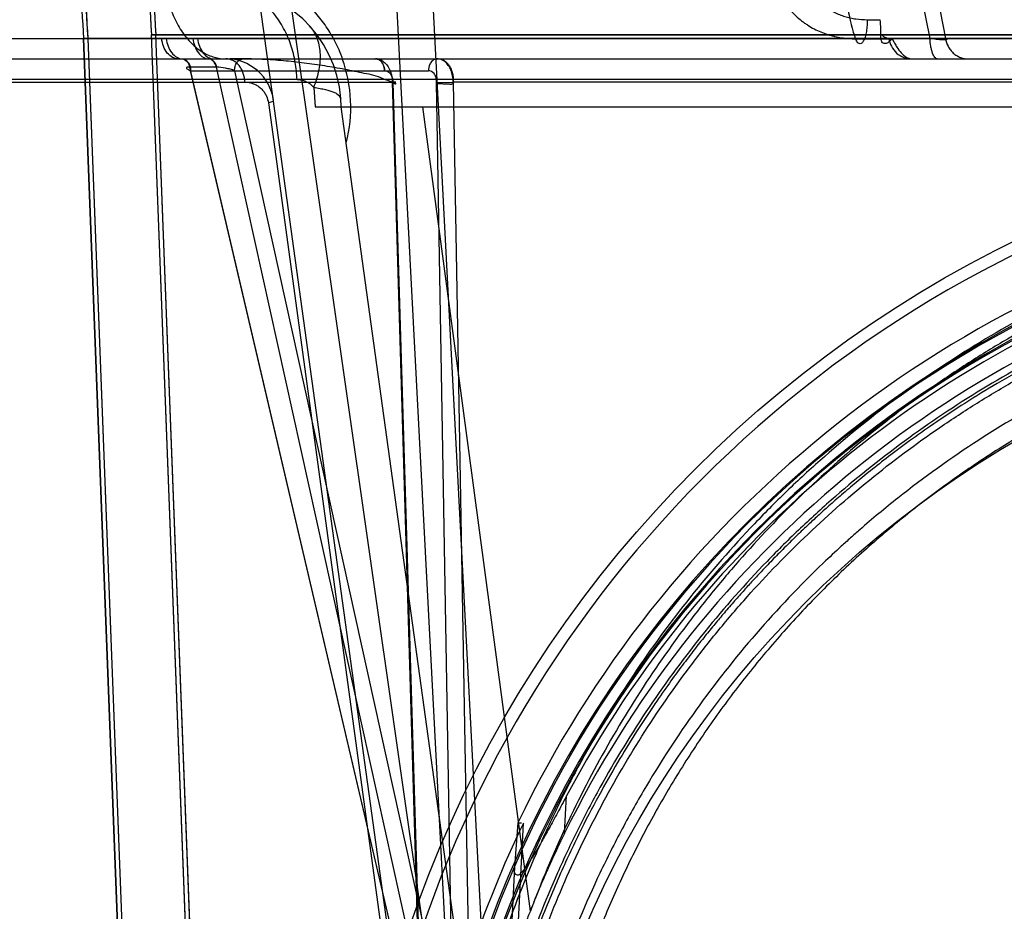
# Model space of a CAD drawing. Header units: millimetres. Extents: x 0 to 297, y 0 to 210.
# Tile 386 of 455: x 239.71 to 240.037, y 160.272 to 160.568. Entities that reach past the tile are written whole.
import ezdxf

# ---------------------------------------------------------------- set-up
doc = ezdxf.new("R2010")
doc.units = ezdxf.units.MM
doc.header["$LTSCALE"] = 16.335
doc.layers.get('0').update_dxf_attribs({"linetype": 'CONTINUOUS'})
for name, color, linetype in [('AXES_REF', 7, 'CONTINUOUS'), ('INTFCLR_1', 7, 'CONTINUOUS'), ('INTFCLR_144815', 7, 'CONTINUOUS'), ('INTFCLR_72935', 7, 'CONTINUOUS')]:
    doc.layers.add(name, color=color, linetype=linetype)

msp = doc.modelspace()

# ---------------------------------------------------------------- linework, layer by layer
at = {"color": 7, "linetype": 'Continuous'}
for radius in [7.756662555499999, 7.756, 7.706331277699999]:
    msp.add_circle((241.4302422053, 154.539298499), radius, dxfattribs=at)
msp.add_arc((241.4302422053, 154.539298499), 7.68, 278.2771290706, 261.7228709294, dxfattribs=at)
at = {"layer": 'AXES_REF', "color": 9, "linetype": 'Continuous'}
msp.add_arc((241.4302422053, 154.539298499), 7.075609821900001, 94.4118118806, 85.5881881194, dxfattribs=at)
at = {"layer": 'INTFCLR_1', "color": 6, "linetype": 'Continuous'}
for p, q in [((240.6967799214, 160.562025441), (239.7312571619, 160.562025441)), ((239.7312571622, 160.5620254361), (239.7727769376, 159.4752871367)), ((239.7312575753, 160.5620146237), (239.7326655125, 160.562111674)), ((239.7326659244, 160.5621008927), (239.7741875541, 159.4753140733)), ((239.753815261, 160.5632756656), (239.755226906, 160.5632756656)), ((239.765101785, 160.2678622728), (239.7538167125, 160.5632376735)), ((240.6728116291, 160.5633136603), (239.7552254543, 160.5633136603)), ((239.7665113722, 160.2679161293), (239.7552254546, 160.5633136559))]:
    msp.add_line(p, q, dxfattribs=at)
at = {"layer": 'INTFCLR_1', "color": 9, "linetype": 'Continuous'}
msp.add_circle((240.2140185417, 160.131298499), 0.344, dxfattribs=at)
at = {"layer": 'INTFCLR_1', "color": 6, "linetype": 'Continuous'}
for radius, start, end in [(0.4613172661, 172.3704884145, 183.9851791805), (0.4599066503, 172.3704828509, 183.9926675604), (0.4839066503, 179.5302673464, 183.9440080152), (0.4824960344, 179.5302673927, 183.9452897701)]:
    msp.add_arc((240.2140185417, 160.595298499), radius, start, end, dxfattribs=at)
at = {"layer": 'INTFCLR_1', "color": 9, "linetype": 'Continuous'}
msp.add_open_spline([(240.3633003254, 160.4491381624), (240.3607223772, 160.4503932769), (240.3555159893, 160.4528478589), (240.3449543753, 160.4575058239), (240.3260566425, 160.4649968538), (240.303727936, 160.4719253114), (240.2837128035, 160.4764777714), (240.2735203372, 160.4783808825), (240.2676320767, 160.4793607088), (240.2528886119, 160.4816146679), (240.2276366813, 160.4839584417), (240.1977993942, 160.4835822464), (240.1785098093, 160.4818139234), (240.1696038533, 160.4807006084), (240.1636733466, 160.4798794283), (240.1476178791, 160.4773318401), (240.1218622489, 160.4715081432), (240.0969340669, 160.4631023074), (240.0821876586, 160.457062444), (240.0768830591, 160.4547712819), (240.069031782, 160.4512617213), (240.0525135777, 160.4432487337), (240.0283142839, 160.4292153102), (240.005770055, 160.4130456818), (239.992022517, 160.4016147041), (239.985855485, 160.3961702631), (239.981794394, 160.3924985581), (239.9709167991, 160.3823084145), (239.9541955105, 160.3647047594), (239.9342023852, 160.3393354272), (239.9195334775, 160.3167403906), (239.9103356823, 160.3001806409), (239.9053572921, 160.2904356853), (239.8981587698, 160.2754957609), (239.8885725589, 160.252205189), (239.8803362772, 160.2251973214), (239.8762058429, 160.2070744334), (239.8745222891, 160.1984857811), (239.8734564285, 160.1926675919), (239.8708042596, 160.1764959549), (239.8687062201, 160.1555900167), (239.8681879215, 160.1345274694), (239.8683322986, 160.1238705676), (239.8685333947, 160.1177409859), (239.8692271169, 160.1025552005), (239.8712505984, 160.0829536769), (239.8750083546, 160.0621668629), (239.8772603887, 160.0519282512), (239.8786539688, 160.0461159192), (239.8808336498, 160.037502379), (239.8844641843, 160.0248233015), (239.8918923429, 160.0029939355), (239.9007825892, 159.9819794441), (239.909783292, 159.9643479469), (239.9152384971, 159.9545416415), (239.9236660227, 159.9402036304), (239.9374680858, 159.9195919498), (239.9583220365, 159.8940001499), (239.9756912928, 159.8763636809), (239.9879825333, 159.8652818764), (239.996406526, 159.858044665), (240.0116476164, 159.8458753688), (240.0348464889, 159.8299566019), (240.0546272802, 159.8190676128), (240.0648476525, 159.8140865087)], degree=3, knots=[0, 0, 0, 0, 0.0078493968, 0.0157556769, 0.0315973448, 0.06348082, 0.0796255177, 0.0877696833, 0.09186257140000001, 0.09596636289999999, 0.128600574, 0.1611442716, 0.177500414, 0.1816059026, 0.1857145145, 0.1938901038, 0.2261064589, 0.2578609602, 0.2657731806, 0.2697286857, 0.2736790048, 0.2893160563, 0.3199691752, 0.350131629, 0.3651446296, 0.3688979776, 0.3726519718, 0.3801321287, 0.4097003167, 0.4390100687, 0.4684423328, 0.4833358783, 0.4908515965, 0.498396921, 0.52873346, 0.5596898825, 0.5755734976, 0.5795998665, 0.5836492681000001, 0.5917658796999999, 0.6244614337, 0.6410489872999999, 0.6494251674, 0.6536350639, 0.6578378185, 0.6910418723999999, 0.7074624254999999, 0.7156483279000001, 0.7197377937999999, 0.7238248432, 0.7399718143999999, 0.7558251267, 0.7869322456, 0.802323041, 0.8100025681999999, 0.8176490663, 0.8478512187, 0.8777971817, 0.9079026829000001, 0.9155006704, 0.9231007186, 0.93830313, 0.9688745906, 1, 1, 1, 1], dxfattribs=at)
at = {"layer": 'INTFCLR_144815', "color": 9, "linetype": 'Continuous'}
for p, q in [((239.8541632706, 160.1957300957), (239.7090874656, 161.2100770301)), ((239.8490574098, 160.1447785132), (239.7763287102, 160.6718127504)), ((240.0122577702, 160.5620470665), (240.0088882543, 160.5792985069)), ((240.0140025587, 160.5792984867), (240.0174022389, 160.5620471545)), ((239.9914205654, 160.5682934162), (239.9956726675, 160.568286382)), ((239.5528696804, 160.5620470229), (239.758703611, 160.5620455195)), ((239.7675669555, 160.5620440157), (239.7587037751, 160.5620440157)), ((239.7675667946, 160.5620455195), (240.0174025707, 160.5620470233)), ((239.9875553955, 160.5619549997), (239.9997006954, 160.5619806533)), ((239.5607711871, 160.5552984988), (240.8803257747, 160.555298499)), ((239.7626384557, 160.5552984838), (239.7638812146, 160.5552974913)), ((239.7640231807, 160.5552974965), (239.7727804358, 160.5552974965)), ((239.7729255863, 160.5552974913), (239.7744398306, 160.5552984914)), ((239.76655011, 160.55256341), (239.7664782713, 160.5525638)), ((239.8439989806, 160.2211820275), (239.76655011, 160.55256341)), ((239.775307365, 160.55256341), (239.76655011, 160.55256341)), ((239.7753807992, 160.5525638), (239.775307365, 160.55256341)), ((239.775307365, 160.55256341), (239.8485262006, 160.2211820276)), ((240.7329402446, 160.5484201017), (239.6950968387, 160.5484201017)), ((239.843661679, 160.2224120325), (239.7667877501, 160.551333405)), ((239.7667877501, 160.5513334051), (239.8457132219, 160.5513334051)), ((239.7813642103, 160.551333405), (239.8540395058, 160.2224120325)), ((239.6883089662, 160.5475776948), (239.8337626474, 160.5475776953)), ((239.8442457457, 160.1984476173), (239.8337626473, 160.547577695)), ((239.8338880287, 160.5474730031), (239.843661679, 160.2224120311)), ((239.8540395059, 160.2224120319), (239.8484152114, 160.5474730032)), ((239.8539914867, 160.547577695), (239.8600479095, 160.1984476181)), ((240.0784554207, 160.5475776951), (239.8539914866, 160.5475776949)), ((239.816815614, 160.5392985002), (239.8166204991, 160.5420887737)), ((239.7925972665, 160.5406713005), (239.8465237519, 160.1451560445)), ((239.8647403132, 160.192008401), (239.8168156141, 160.539298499)), ((239.8795726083, 160.2721336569), (239.8438423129, 160.539298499)), ((239.8909537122, 160.2981352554), (239.8915847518, 160.3104557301)), ((239.8743605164, 160.2869048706), (239.872601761, 160.2525667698))]:
    msp.add_line(p, q, dxfattribs=at)
at = {"layer": 'INTFCLR_144815', "color": 6, "linetype": 'Continuous'}
for p, q in [((239.8580186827, 160.1389815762), (239.8286537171, 160.699298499)), ((239.8700185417, 160.1392984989), (239.8431775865, 160.6514544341)), ((239.8076589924, 160.5458154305), (239.8081146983, 160.5392985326)), ((239.8081047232, 160.539298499), (240.6199323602, 160.5392984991)), ((239.8754093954, 160.3014735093), (239.8743590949, 160.2868885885)), ((239.8747820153, 160.2529422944), (239.877264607, 160.3014639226)), ((239.8754093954, 160.3014735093), (239.8766465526, 160.3014690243))]:
    msp.add_line(p, q, dxfattribs=at)
at = {"layer": 'INTFCLR_144815', "color": 7, "linetype": 'Continuous'}
for p, q in [((239.8484152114, 160.5474730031), (239.8539914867, 160.547577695)), ((239.8166204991, 160.5420887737), (239.8161323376, 160.5430649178))]:
    msp.add_line(p, q, dxfattribs=at)
at = {"layer": 'INTFCLR_144815', "color": 9, "linetype": 'Continuous'}
msp.add_circle((240.2140185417, 160.139298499), 0.3956209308, dxfattribs=at)
for centre, radius, start, end in [((239.7767179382, 160.539298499), 0.04, 3.9999999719, 89.9999999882), ((239.7784635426, 160.539298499), 0.016, 7.8569748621, 89.99999998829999), ((239.7726252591, 160.5392326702), 0.0473174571, 345.5760701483, 19.8482747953), ((240.2140185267, 160.1393682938), 0.3916209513, 359.9897887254, 180.0102113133), ((240.2140185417, 160.1391157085), 0.3709937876, 0.0282300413, 179.971769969), ((240.2140185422, 160.1393415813), 0.3704352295, 359.9933364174, 180.0066635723), ((240.2140185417, 160.139185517), 0.3669943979, 0.0176390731, 179.9823609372), ((240.2140185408, 160.1394113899), 0.3664358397, 359.9823484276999, 180.017651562)]:
    msp.add_arc(centre, radius, start, end, dxfattribs=at)
at = {"layer": 'INTFCLR_144815', "color": 6, "linetype": 'Continuous'}
for radius, start, end in [(0.3754415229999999, 103.7585723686, 154.4083167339), (0.3650456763, 106.7642464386, 152.0393380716), (0.36, 107.0063078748, 153.8186849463), (0.3737657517, 154.2866429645, 168.7122120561)]:
    msp.add_arc((240.2140185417, 160.139298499), radius, start, end, dxfattribs=at)
at = {"layer": 'INTFCLR_144815', "color": 9, "linetype": 'Continuous'}
for points, knots in [([(239.7575464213, 160.5870192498), (239.757549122, 160.5865458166), (239.7575684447, 160.5855913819), (239.7576642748, 160.5836582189), (239.7578969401, 160.5812061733), (239.7583653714, 160.5782520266), (239.7592528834, 160.5743391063), (239.7608422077, 160.5696557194), (239.7635088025, 160.564606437), (239.7668086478, 160.5604599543), (239.7705505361, 160.5574487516), (239.7744904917, 160.5556831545), (239.7771884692, 160.5552984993), (239.7784635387, 160.555298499)], [0, 0, 0, 0, 0.0340774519, 0.0687006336, 0.1393008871, 0.2112464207, 0.2838353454, 0.4279363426, 0.5658356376, 0.6928549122, 0.8067642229, 0.908222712, 1, 1, 1, 1]), ([(239.8172388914, 160.5552985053), (239.8170481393, 160.5558290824), (239.8164939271, 160.5572885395), (239.8154737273, 160.5596239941), (239.8136883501, 160.5630999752), (239.8116175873, 160.5663643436), (239.8092960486, 160.5693823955), (239.8068687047, 160.5721858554), (239.8036069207, 160.5753515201), (239.8000655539, 160.5780994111), (239.7971228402, 160.580013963), (239.7941666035, 160.5817239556), (239.7889293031, 160.5842278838), (239.7833886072, 160.5859061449), (239.778596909, 160.5867288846), (239.7754333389, 160.5871135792), (239.7730504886, 160.5872266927), (239.7714677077, 160.5872286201)], [0, 0, 0, 0, 0.0284645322, 0.0787984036, 0.1285671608, 0.2256500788, 0.273394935, 0.320708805, 0.412764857, 0.5023490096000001, 0.5465190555, 0.5899295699, 0.6746804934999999, 0.8391693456, 0.8798035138, 0.9200937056, 1, 1, 1, 1]), ([(239.9600813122, 160.5858169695), (239.9601899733, 160.5840475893), (239.9605740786, 160.5818406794), (239.9613842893, 160.5793082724), (239.9620137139, 160.5776597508), (239.9629595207, 160.5756812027), (239.9641050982, 160.5738244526), (239.9651280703, 160.5724252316), (239.9667438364, 160.5704427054), (239.9686011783, 160.5686736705), (239.9706296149, 160.5671639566), (239.9720073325, 160.5662359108), (239.9744827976, 160.5648065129), (239.9771208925, 160.5637158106), (239.9794317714, 160.5630288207), (239.9809653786, 160.5626388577), (239.98365491, 160.5621222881), (239.9860003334, 160.5619478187), (239.9875554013, 160.5619505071)], [0, 0, 0, 0, 0.1325722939, 0.1656406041, 0.1988322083, 0.2644668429, 0.3293102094, 0.3616739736, 0.3940313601, 0.5205489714, 0.5518642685, 0.5831243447, 0.6447215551, 0.7654028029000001, 0.7953384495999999, 0.825007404, 0.8837041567, 1, 1, 1, 1]), ([(239.969860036, 160.5861873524), (239.9699426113, 160.5848598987), (239.9702922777, 160.5828732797), (239.9711822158, 160.5803675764), (239.9720480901, 160.5785835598), (239.9730957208, 160.5769137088), (239.9747035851, 160.5748732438), (239.9766132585, 160.5731040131), (239.9787332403, 160.5716544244), (239.980959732, 160.5704193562), (239.9833332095, 160.569490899), (239.9857815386, 160.5688577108), (239.9882668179, 160.5684124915), (239.9901604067, 160.5682862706), (239.9914205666, 160.568286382)], [0, 0, 0, 0, 0.1289395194, 0.1934310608, 0.2574237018, 0.3207726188, 0.3841601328, 0.5088907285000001, 0.5711162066, 0.6328485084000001, 0.7554160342, 0.8168122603, 0.8778330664, 1, 1, 1, 1]), ([(239.9838375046, 160.5859361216), (239.983885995, 160.5821280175), (239.9843681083, 160.5748038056), (239.9858672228, 160.5667739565), (239.9872686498, 160.5626916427), (239.9875553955, 160.5619549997)], [0, 0, 0, 0, 0.4689811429, 0.9026569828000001, 1, 1, 1, 1]), ([(239.8021036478, 160.5484189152), (239.8020506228, 160.550323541), (239.8016662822, 160.5542118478), (239.8002190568, 160.5599560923), (239.7978358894, 160.5654584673), (239.7945675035, 160.5703689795), (239.7905701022, 160.5743759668), (239.786086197, 160.5772602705), (239.7814103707, 160.5789361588), (239.7782393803, 160.5792984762), (239.7767180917, 160.579298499)], [0, 0, 0, 0, 0.1297853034, 0.2650928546, 0.4019477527, 0.5362419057, 0.6645323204, 0.7847508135, 0.8963762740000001, 1, 1, 1, 1]), ([(239.9914205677, 160.568286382), (239.9914215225, 160.5676521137), (239.9913773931, 160.5663446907), (239.9911588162, 160.5644107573), (239.990821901, 160.562859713), (239.990436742, 160.5617685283), (239.9900601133, 160.5610198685), (239.989549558, 160.5602893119), (239.9885659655, 160.5602810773), (239.9879689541, 160.5610305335), (239.9876889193, 160.5616083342), (239.9875554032, 160.5619490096)], [0, 0, 0, 0, 0.1721321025, 0.3547031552, 0.5273389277, 0.6023822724, 0.6665595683, 0.7586206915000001, 0.822541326, 0.9006983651, 1, 1, 1, 1]), ([(239.8076689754, 160.5458138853), (239.8084460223, 160.5477138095), (239.8096295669, 160.5515124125), (239.8100854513, 160.5572041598), (239.809027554, 160.5623220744), (239.8072782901, 160.5651528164), (239.8062370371, 160.5662915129)], [0, 0, 0, 0, 0.2853258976, 0.5489449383, 0.7855214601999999, 1, 1, 1, 1]), ([(239.7626381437, 160.555298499), (239.7620011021, 160.555298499), (239.7605941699, 160.5556722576), (239.7588648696, 160.5572141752), (239.7576657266, 160.559449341), (239.7572743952, 160.5611695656), (239.7571783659, 160.5620470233)], [0, 0, 0, 0, 0.2031558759, 0.4438233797, 0.7185033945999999, 1, 1, 1, 1]), ([(239.7587037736, 160.5620440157), (239.7587982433, 160.5611791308), (239.7591799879, 160.559483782), (239.7603448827, 160.5572729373), (239.7620214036, 160.5557268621), (239.7633953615, 160.555317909), (239.7640231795, 160.5552974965)], [0, 0, 0, 0, 0.2814276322, 0.5559218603, 0.7968128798, 1, 1, 1, 1]), ([(239.7675669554, 160.5620440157), (239.7676592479, 160.5611798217), (239.7680318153, 160.5594881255), (239.7691700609, 160.5572797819), (239.7708107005, 160.5557306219), (239.7721640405, 160.5553179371), (239.7727804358, 160.5552974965)], [0, 0, 0, 0, 0.2833876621, 0.5588076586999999, 0.7989032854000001, 1, 1, 1, 1]), ([(239.7691226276, 160.5620470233), (239.7692160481, 160.5611704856), (239.7695954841, 160.5594553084), (239.7707586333, 160.5572237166), (239.7724391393, 160.5556771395), (239.7738182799, 160.5552984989), (239.7744396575, 160.555298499)], [0, 0, 0, 0, 0.2841719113, 0.560120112, 0.7996850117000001, 1, 1, 1, 1]), ([(239.9985785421, 160.5620470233), (239.9981597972, 160.5620470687), (239.9971350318, 160.5623800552), (239.9963533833, 160.5630774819), (239.9959330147, 160.5635211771)], [0, 0, 0, 0, 0.4065670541, 1, 1, 1, 1]), ([(239.9985785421, 160.5620470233), (239.9987138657, 160.5611535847), (239.9992964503, 160.5593514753), (240.0010354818, 160.5570952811), (240.0030812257, 160.5558514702), (240.0048344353, 160.5553761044), (240.0057090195, 160.555298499), (240.0061347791, 160.555298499)], [0, 0, 0, 0, 0.2466825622, 0.5062728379, 0.7617840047, 0.8837714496, 1, 1, 1, 1]), ([(239.9997007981, 160.5619777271), (239.9999422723, 160.5614871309), (240.0004363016, 160.5605337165), (240.0014021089, 160.5589211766), (240.0029092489, 160.5568300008), (240.00481876, 160.5552984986), (240.0061347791, 160.555298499)], [0, 0, 0, 0, 0.1716825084, 0.3375437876, 0.5868034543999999, 1, 1, 1, 1]), ([(240.0174025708, 160.5620470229), (240.0175250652, 160.5619903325), (240.0177056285, 160.5619492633), (240.01785491, 160.561664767), (240.0175169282, 160.5615820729), (240.0171482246, 160.5615569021), (240.0165323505, 160.5615642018), (240.0158100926, 160.5616109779), (240.0148548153, 160.5616988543), (240.0136576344, 160.5618439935), (240.0127406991, 160.5619738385), (240.0122576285, 160.5620470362)], [0, 0, 0, 0, 0.06582196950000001, 0.08982130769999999, 0.1233238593, 0.1915273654, 0.295512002, 0.4113166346, 0.5486025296, 0.7617393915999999, 1, 1, 1, 1]), ([(240.0146688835, 160.5552984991), (240.0143552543, 160.5552984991), (240.0135779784, 160.5558988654), (240.0131240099, 160.5570362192), (240.012741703, 160.5583050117), (240.0124249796, 160.5599142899), (240.0122993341, 160.5611841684), (240.0122576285, 160.5620470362)], [0, 0, 0, 0, 0.125452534, 0.344541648, 0.4909950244, 0.6544475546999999, 1, 1, 1, 1]), ([(240.0174025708, 160.5620470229), (240.0175378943, 160.5611535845), (240.0179730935, 160.559810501), (240.0189783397, 160.5582388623), (240.0199576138, 160.5571846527), (240.0211062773, 160.5563357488), (240.0227411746, 160.5555436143), (240.0240896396, 160.555298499), (240.0249588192, 160.555298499)], [0, 0, 0, 0, 0.2463777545, 0.3759648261, 0.5067075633, 0.6363927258, 0.7630148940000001, 1, 1, 1, 1]), ([(239.7638624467, 160.555298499), (239.7644354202, 160.555298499), (239.7661990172, 160.554493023), (239.76678014, 160.5525257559), (239.7667877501, 160.5513334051)], [0, 0, 0, 0, 0.3245667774, 1, 1, 1, 1]), ([(239.7638812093, 160.5552975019), (239.7648071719, 160.5552679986), (239.7659998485, 160.5541484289), (239.7663929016, 160.5529290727), (239.7664782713, 160.5525638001)], [0, 0, 0, 0, 0.7117924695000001, 1, 1, 1, 1]), ([(239.7640231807, 160.5552974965), (239.7649333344, 160.5552676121), (239.7660912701, 160.554132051), (239.7664672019, 160.5529281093), (239.76655011, 160.55256341)], [0, 0, 0, 0, 0.708866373, 1, 1, 1, 1]), ([(239.775307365, 160.55256341), (239.7752244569, 160.5529281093), (239.7748485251, 160.554132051), (239.7736905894, 160.5552676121), (239.7727804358, 160.5552974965)], [0, 0, 0, 0, 0.291133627, 1, 1, 1, 1]), ([(239.7729255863, 160.5552974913), (239.7731780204, 160.5552889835), (239.7744566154, 160.5549512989), (239.7751595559, 160.5535651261), (239.7753807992, 160.5525638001)], [0, 0, 0, 0, 0.1976265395, 1, 1, 1, 1]), ([(239.7847846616, 160.547577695), (239.7847578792, 160.548547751), (239.7845037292, 160.5500272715), (239.7837222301, 160.5518377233), (239.7829084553, 160.5530657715), (239.7819132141, 160.5540674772), (239.7807966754, 160.5547887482), (239.7796321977, 160.5552078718), (239.7788423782, 160.555298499), (239.7784635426, 160.555298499)], [0, 0, 0, 0, 0.2650255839, 0.4021141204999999, 0.5365566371, 0.6648897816, 0.7850483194, 0.8965390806, 1, 1, 1, 1]), ([(239.7813642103, 160.5513334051), (239.781367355, 160.551826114), (239.7815069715, 160.5528212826), (239.7821214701, 160.5541430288), (239.7831005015, 160.5550731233), (239.7839204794, 160.555298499), (239.7842895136, 160.555298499)], [0, 0, 0, 0, 0.2736051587, 0.5500369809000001, 0.7950765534, 1, 1, 1, 1]), ([(239.8486385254, 160.555298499), (239.8480655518, 160.555298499), (239.8470081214, 160.5548169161), (239.8459785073, 160.5533157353), (239.8457179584, 160.5520755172), (239.8457132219, 160.5513334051)], [0, 0, 0, 0, 0.3200486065, 0.585466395, 1, 1, 1, 1]), ([(239.7664782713, 160.5525638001), (239.7661983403, 160.552563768), (239.765855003, 160.552554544), (239.7654355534, 160.5523988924), (239.7653638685, 160.5520488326), (239.7660179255, 160.5516919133), (239.7664520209, 160.5514684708), (239.7667877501, 160.5513334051)], [0, 0, 0, 0, 0.2921671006, 0.3709275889, 0.4255386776, 0.6223022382, 1, 1, 1, 1]), ([(239.7813642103, 160.5513334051), (239.7809072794, 160.5515184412), (239.7799059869, 160.5518439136), (239.7779215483, 160.5523240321), (239.7763744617, 160.5525640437), (239.7753807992, 160.5525638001)], [0, 0, 0, 0, 0.2412179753, 0.51379011, 1, 1, 1, 1]), ([(239.8021036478, 160.5484189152), (239.8025838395, 160.5484176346), (239.803562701, 160.548317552), (239.804882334, 160.547897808), (239.8063213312, 160.5471269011), (239.8071932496, 160.5463724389), (239.8076689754, 160.5458138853)], [0, 0, 0, 0, 0.2277917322, 0.4631844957, 0.6519571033, 1, 1, 1, 1]), ([(239.8311367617, 160.5513334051), (239.8316565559, 160.5513805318), (239.8326353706, 160.5510031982), (239.8336683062, 160.5495611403), (239.8339187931, 160.5482899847), (239.8338880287, 160.5474730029)], [0, 0, 0, 0, 0.2987898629, 0.5319665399, 1, 1, 1, 1]), ([(239.8484152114, 160.5474730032), (239.8484244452, 160.5476556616), (239.8484066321, 160.5482556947), (239.8482327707, 160.5492824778), (239.8475874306, 160.5506991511), (239.8464106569, 160.5513966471), (239.8457132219, 160.5513334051)], [0, 0, 0, 0, 0.1056673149, 0.3462773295, 0.5953972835, 1, 1, 1, 1]), ([(239.7847846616, 160.547577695), (239.7851712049, 160.5475772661), (239.7859515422, 160.5475197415), (239.7871127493, 160.5472524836), (239.7882662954, 160.5467939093), (239.7893946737, 160.5461153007), (239.7904713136, 160.5451869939), (239.7913476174, 160.544085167), (239.792162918, 160.5425909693), (239.7924948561, 160.5414305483), (239.7925972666, 160.5406712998)], [0, 0, 0, 0, 0.102066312, 0.2057039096, 0.3134835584, 0.4285025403, 0.5517746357, 0.6869451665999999, 0.7977059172, 1, 1, 1, 1]), ([(239.7925972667, 160.5406712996), (239.7930373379, 160.5407950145), (239.7935171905, 160.5409643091), (239.7943387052, 160.541301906), (239.7943133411, 160.5414857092)], [0, 0, 0, 0, 0.7112927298, 1, 1, 1, 1]), ([(240.2140185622, 160.5131097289), (240.2083747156, 160.5131096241), (240.1999663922, 160.5129088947), (240.1888077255, 160.5122446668), (240.1723550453, 160.5108784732), (240.1479604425, 160.5074161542), (240.1161475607, 160.4998613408), (240.0904084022, 160.4912055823), (240.0728582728, 160.4839390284), (240.0629441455, 160.4794322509), (240.0483065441, 160.4723720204), (240.0270858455, 160.460619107), (240.0003928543, 160.4425572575), (239.9795954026, 160.4256362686), (239.9658350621, 160.4128498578), (239.9581803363, 160.4052523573), (239.9469621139, 160.3936176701), (239.9311096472, 160.375268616), (239.9121325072, 160.3490092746), (239.8996133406, 160.3280890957), (239.8919918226, 160.313633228), (239.8870821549, 160.3038074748), (239.8790574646, 160.2863424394), (239.8692125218, 160.2606230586), (239.8600588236, 160.2286636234), (239.8558145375, 160.2068042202), (239.8541632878, 160.1957300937)], [0, 0, 0, 0, 0.0323899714, 0.0482450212, 0.0641481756, 0.1271321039, 0.1894167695, 0.2515535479, 0.2827426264, 0.2983963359, 0.3140475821, 0.3760051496, 0.4373985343, 0.4987868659, 0.5296594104, 0.5451698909, 0.5606765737, 0.6224102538, 0.6841298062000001, 0.7463992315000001, 0.762125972, 0.7779128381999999, 0.8094313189, 0.8724013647, 0.9357430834, 1, 1, 1, 1]), ([(240.2140184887, 160.5100603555), (240.203854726, 160.5100604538), (240.1910687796, 160.5094966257), (240.1757490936, 160.5079689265), (240.1653645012, 160.5066954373), (240.1524541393, 160.5046651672), (240.1396633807, 160.5020576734), (240.1295305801, 160.4996335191), (240.1145737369, 160.4956989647), (240.0926692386, 160.4886197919), (240.0645754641, 160.4767442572), (240.0422176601, 160.464935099), (240.0271624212, 160.4557071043), (240.0187269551, 160.4501590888), (240.0063386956, 160.4416296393), (239.9885244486, 160.4279334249), (239.9664060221, 160.407805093), (239.951119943, 160.3914117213), (239.941482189, 160.3799584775), (239.9351808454, 160.3721514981), (239.9245853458, 160.3581686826), (239.9106641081, 160.3372653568), (239.8959586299, 160.3107801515), (239.8859902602, 160.2888165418), (239.8809083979, 160.2757335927), (239.8795730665, 160.2721350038)], [0, 0, 0, 0, 0.0698004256, 0.0877350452, 0.1057297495, 0.1416451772, 0.1774555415, 0.1953459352, 0.2131908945, 0.2836630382, 0.3532035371, 0.4224112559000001, 0.4570776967, 0.4744417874, 0.491743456, 0.5603667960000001, 0.6285552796, 0.6969118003, 0.7141031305, 0.7313510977, 0.7658071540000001, 0.834557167, 0.9036230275, 0.9736398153, 1, 1, 1, 1]), ([(240.5661416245, 160.1934386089), (240.5645228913, 160.2040682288), (240.5603475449, 160.2251032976), (240.5528119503, 160.2507956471), (240.5463792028, 160.268306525), (240.5423787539, 160.2781674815), (240.5361126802, 160.2926786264), (240.5255961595, 160.3137697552), (240.5092337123, 160.3404590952), (240.4937459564, 160.3613881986), (240.4819644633, 160.3753021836), (240.4749522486, 160.3830514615), (240.4642201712, 160.3944004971), (240.4472179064, 160.4105180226), (240.4227032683, 160.4299883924), (240.4030400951, 160.442962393), (240.3894131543, 160.4509076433), (240.3801709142, 160.4560236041), (240.3637171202, 160.4644268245), (240.3393656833, 160.4748768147), (240.3166413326, 160.482302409), (240.3011631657, 160.4864120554), (240.2907040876, 160.4889363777), (240.2723052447, 160.492717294), (240.2457214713, 160.4963194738), (240.2189171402, 160.4975017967), (240.2001241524, 160.4970512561), (240.1893425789, 160.4964234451), (240.1732418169, 160.4951154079), (240.1493733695, 160.4918017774), (240.1182408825, 160.4845699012), (240.0930446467, 160.476281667), (240.0758603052, 160.469320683), (240.0661559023, 160.4650048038), (240.0518390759, 160.4582486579), (240.0310855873, 160.4470050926), (240.0049647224, 160.4297148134), (239.9846040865, 160.4135094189), (239.9711302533, 160.4012595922), (239.9636388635, 160.3939844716), (239.9526710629, 160.3828545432), (239.9371713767, 160.365302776), (239.9186039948, 160.3401665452), (239.9063480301, 160.3201284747), (239.8988885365, 160.306283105), (239.8940873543, 160.2968800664), (239.8862426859, 160.2801724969), (239.8766155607, 160.2555622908), (239.867662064, 160.2249713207), (239.8635103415, 160.2040403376), (239.8618954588, 160.1934386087)], [0, 0, 0, 0, 0.0318457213, 0.0634185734, 0.0791931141, 0.0870815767, 0.094933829, 0.1260061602, 0.1567815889, 0.1875451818, 0.2030139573, 0.210765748, 0.2184960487, 0.2492749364, 0.2800521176, 0.3111084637, 0.3189436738, 0.3267698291, 0.3423932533, 0.3736478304, 0.40514581, 0.4130942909, 0.4210773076, 0.4370099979, 0.4687094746, 0.5004174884, 0.5163608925, 0.5243692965, 0.5324013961, 0.5642032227, 0.5956284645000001, 0.6269453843, 0.6426486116, 0.6505262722, 0.6583992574, 0.6895346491, 0.72033006, 0.7510658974, 0.7665005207, 0.7742492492, 0.7819920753, 0.8127794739, 0.8435012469, 0.8744409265, 0.8822471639, 0.8900796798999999, 0.905708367, 0.9368993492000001, 0.9682376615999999, 1, 1, 1, 1]), ([(239.8717406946, 160.2252094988), (239.8737016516, 160.2331303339), (239.876624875, 160.2434126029), (239.8807968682, 160.2559261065), (239.8841618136, 160.2653502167), (239.8904867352, 160.2814459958), (239.9008449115, 160.303643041), (239.9153149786, 160.328986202), (239.9290080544, 160.3489775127), (239.9394265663, 160.3623467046), (239.9456263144, 160.3698154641), (239.9551203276, 160.3807856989), (239.9701816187, 160.3964872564), (239.9919577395, 160.4157493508), (240.0094824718, 160.4288447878), (240.0216699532, 160.4370016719), (240.0299785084, 160.4423135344), (240.0448156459, 160.4511531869), (240.0668436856, 160.4624601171), (240.0945101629, 160.4738247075), (240.1160704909, 160.4805955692), (240.1307951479, 160.4843602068), (240.1407772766, 160.4866811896), (240.1533775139, 160.4891775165), (240.1660929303, 160.4911208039), (240.1763211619, 160.4923398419), (240.1916199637, 160.4938225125), (240.2145953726, 160.4947865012), (240.2451938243, 160.4934005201), (240.2679680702, 160.4903676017), (240.2830327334, 160.4875176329), (240.2930154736, 160.4854016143), (240.3101498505, 160.4811812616), (240.3339835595, 160.4736534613), (240.361496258, 160.4623168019), (240.3834434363, 160.451029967), (240.3971883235, 160.4428291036), (240.4034371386, 160.4388747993), (240.4075673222, 160.4362000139), (240.4187034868, 160.4287374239), (240.4361863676, 160.4156601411), (240.4579083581, 160.3964337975), (240.4746099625, 160.3790182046), (240.4855395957, 160.3661240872), (240.4915791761, 160.3585373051), (240.5003928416, 160.3469863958), (240.5127257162, 160.3289819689), (240.527207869, 160.3036142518), (240.5375723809, 160.2813961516), (240.543898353, 160.2652890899), (240.5472598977, 160.2558687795), (240.551422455, 160.2433771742), (240.5543388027, 160.2331161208), (240.5562962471, 160.2252099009)], [0, 0, 0, 0, 0.0260933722, 0.0341459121, 0.0421792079, 0.0580898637, 0.08943313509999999, 0.1204101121, 0.1513108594, 0.1668239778, 0.1745963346, 0.1823477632, 0.2132152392, 0.244081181, 0.2752183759, 0.2830803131, 0.2909751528, 0.3067500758, 0.3382935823, 0.3700502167, 0.4022856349, 0.4104553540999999, 0.4186483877, 0.4350547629, 0.4515167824, 0.4597669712, 0.4679907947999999, 0.50066556, 0.5331935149, 0.5658225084, 0.5740275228, 0.5822189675, 0.5984510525, 0.6304407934, 0.6620376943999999, 0.6934977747, 0.7092581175, 0.7132052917, 0.7171442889, 0.7249927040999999, 0.7560706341, 0.7868683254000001, 0.8176571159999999, 0.8331371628, 0.8409068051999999, 0.8486637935, 0.8795968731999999, 0.9106030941, 0.9419732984, 0.957896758, 0.9659251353, 0.9739546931, 1, 1, 1, 1])]:
    msp.add_open_spline(points, degree=3, knots=knots, dxfattribs=at)
at = {"layer": 'INTFCLR_144815', "color": 6, "linetype": 'Continuous'}
for points, knots in [([(239.9959329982, 160.5635212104), (239.9959720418, 160.5641122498), (239.9959814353, 160.5657102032), (239.9958227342, 160.5673017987), (239.9956726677, 160.5682934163)], [0, 0, 0, 0, 0.3713103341, 1, 1, 1, 1]), ([(239.9997007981, 160.5619777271), (239.9995425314, 160.5615436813), (239.9987416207, 160.5610746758), (239.9977931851, 160.5601953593), (239.9961816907, 160.560510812), (239.9959287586, 160.562113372), (239.9959027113, 160.563062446), (239.9959330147, 160.5635211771)], [0, 0, 0, 0, 0.2047920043, 0.3767989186, 0.5611998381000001, 0.7962138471, 1, 1, 1, 1]), ([(240.2140185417, 160.4963338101), (240.2082699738, 160.4963338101), (240.1967821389, 160.4960536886), (240.1795812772, 160.4947941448), (240.1624641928, 160.4926984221), (240.1454183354, 160.4897619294), (240.1284562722, 160.4859777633), (240.1115802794, 160.4813293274), (240.0948203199, 160.475805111), (240.0782023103, 160.4693902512), (240.0622602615, 160.4622913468), (240.0476978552, 160.4549368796), (240.0350272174, 160.4478283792), (240.0241719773, 160.4411820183), (240.0147943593, 160.4349989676), (240.0066496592, 160.4292755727), (239.9995418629, 160.423995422), (239.9933234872, 160.4191456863), (239.9878668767, 160.4147038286), (239.9830614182, 160.4106404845), (239.9788296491, 160.4069391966), (239.9751022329, 160.4035797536), (239.9718111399, 160.4005333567), (239.9688867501, 160.3977610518), (239.9662753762, 160.3952317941), (239.9639295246, 160.3929151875), (239.9618186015, 160.3907935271), (239.9598160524, 160.388748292), (239.9577588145, 160.3866138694), (239.9554773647, 160.3842053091), (239.9529114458, 160.3814420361), (239.9500386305, 160.3782775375), (239.9468755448, 160.3747030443), (239.9436289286, 160.3709279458), (239.9403429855, 160.3669953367), (239.9369922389, 160.3628676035), (239.9333551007, 160.3582419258), (239.9293561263, 160.3529697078), (239.9249401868, 160.3469038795), (239.9200829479, 160.3399086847), (239.9147648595, 160.331819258), (239.9089967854, 160.3224700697), (239.9027792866, 160.3116140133), (239.8961377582, 160.2989471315), (239.8892005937, 160.2842225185), (239.8824651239, 160.2679242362), (239.8763780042, 160.2507602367), (239.8712183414, 160.2334806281), (239.8669887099, 160.2162120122), (239.8647548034, 160.2046595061), (239.8637878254, 160.1989106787)], [0, 0, 0, 0, 0.0345251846, 0.0689826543, 0.1035440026, 0.138054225, 0.1728250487, 0.2078784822, 0.2431411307, 0.2787664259, 0.3148172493, 0.347905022, 0.3767116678, 0.4020494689, 0.4243335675, 0.4441618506, 0.4618276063, 0.4775066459, 0.4915200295, 0.5040819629, 0.5153003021, 0.5252839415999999, 0.5342179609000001, 0.5422336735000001, 0.5494847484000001, 0.5560515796, 0.5620342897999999, 0.5674595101, 0.5732424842, 0.5798382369, 0.5873840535, 0.5958895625, 0.6055067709, 0.6160496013, 0.6257925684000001, 0.6362843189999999, 0.6479789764, 0.6611317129, 0.67602449, 0.693037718, 0.7122740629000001, 0.7341600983, 0.7590040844, 0.7873951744, 0.8200362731, 0.8567275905, 0.8932629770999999, 0.9293648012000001, 0.9649882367, 1, 1, 1, 1]), ([(240.2140185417, 160.477592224), (240.2089182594, 160.477592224), (240.1987056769, 160.4773584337), (240.1833951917, 160.4763047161), (240.1680889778, 160.4745417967), (240.1527912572, 160.4720597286), (240.1375074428, 160.4688446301), (240.1222466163, 160.4648792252), (240.1070221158, 160.4601433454), (240.0918516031, 160.4546143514), (240.0767585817, 160.4482679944), (240.0617732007, 160.4410795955), (240.0469339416, 160.4330257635), (240.0322883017, 160.4240864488), (240.0178947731, 160.4142482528), (240.0038215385, 160.4035068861), (239.9901493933, 160.3918730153), (239.9769694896, 160.3793766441), (239.9643805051, 160.3660714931), (239.9524834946, 160.3520372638), (239.9413746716, 160.3373791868), (239.9311386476, 160.3222256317), (239.9218395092, 160.3067185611), (239.9135144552, 160.2910005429), (239.9061728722, 160.2752041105), (239.8997979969, 160.2594392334), (239.8943531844, 160.2437893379), (239.8897892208, 160.2283092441), (239.8860513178, 160.2130274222), (239.8830851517, 160.1979509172), (239.8808409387, 160.1830690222), (239.87927624, 160.1683566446), (239.8783583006, 160.1537859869), (239.8781612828, 160.1441117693), (239.8781651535, 160.139298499)], [0, 0, 0, 0, 0.0288942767, 0.0578478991, 0.0869136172, 0.1161495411, 0.1456150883, 0.17536286, 0.2054436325, 0.2359079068, 0.2668019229, 0.2981636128, 0.3300272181, 0.3624129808, 0.3953267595, 0.4287535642, 0.4626639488, 0.496980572, 0.5315970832, 0.5663822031, 0.6011593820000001, 0.6357401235, 0.6699302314, 0.7035466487, 0.7364587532, 0.7685700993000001, 0.7998436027, 0.8302944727, 0.8599662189, 0.8889391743, 0.9173142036, 0.9452012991, 0.9727317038, 1, 1, 1, 1]), ([(239.8915847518, 160.3104557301), (239.8910774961, 160.3095001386), (239.8900739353, 160.30761614), (239.8885905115, 160.3048526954), (239.8871669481, 160.3022245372), (239.8858256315, 160.2997749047), (239.8845815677, 160.2975325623), (239.8834432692, 160.295513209), (239.8824140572, 160.2937216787), (239.8814924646, 160.2921529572), (239.8806729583, 160.2907934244), (239.8799472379, 160.2896252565), (239.8791509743, 160.288383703), (239.8783219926, 160.2871685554), (239.8774000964, 160.2858968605), (239.8765419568, 160.2849923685), (239.8756650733, 160.2839230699), (239.8738454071, 160.2847166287), (239.8743063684, 160.2861427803), (239.8743605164, 160.2869048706)], [0, 0, 0, 0, 0.0945297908, 0.1865128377, 0.2740463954, 0.3556890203, 0.4305357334, 0.4981046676, 0.5582312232, 0.6110608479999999, 0.6570757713, 0.6969211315, 0.7312453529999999, 0.7858489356, 0.8259219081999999, 0.8669260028, 0.8990292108, 0.933244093, 1, 1, 1, 1]), ([(239.8909537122, 160.2981352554), (239.8903978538, 160.2970046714), (239.8893572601, 160.294857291), (239.8879099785, 160.291791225), (239.8866436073, 160.2890393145), (239.8855107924, 160.2865257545), (239.8844184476, 160.2840468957), (239.8833422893, 160.2815550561), (239.8823105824, 160.2791109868), (239.8813946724, 160.276898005), (239.8806013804, 160.2749404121), (239.8798722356, 160.2731095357), (239.8791446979, 160.2712565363), (239.8783668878, 160.2692367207), (239.8775269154, 160.2670093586), (239.8766764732, 160.2647047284), (239.8758808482, 160.2624939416), (239.8751933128, 160.2605363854), (239.8746005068, 160.2588313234), (239.8741245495, 160.2573832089), (239.8736548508, 160.2560840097), (239.8733845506, 160.2547340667), (239.8717613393, 160.2524226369), (239.872601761, 160.2525667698)], [0, 0, 0, 0, 0.0768594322, 0.1455736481, 0.2068409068, 0.2616668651, 0.3137711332, 0.372099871, 0.4272565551, 0.4756158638, 0.5182129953, 0.5561163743, 0.5958440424, 0.6396598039, 0.6881605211, 0.7410658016, 0.7895401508, 0.8314501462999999, 0.8677976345, 0.8991998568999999, 0.9258373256, 0.9479796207, 1, 1, 1, 1])]:
    msp.add_open_spline(points, degree=3, knots=knots, dxfattribs=at)
at = {"layer": 'INTFCLR_144815', "color": 7, "linetype": 'Continuous'}
for points, knots in [([(239.8337626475, 160.5475776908), (239.8327202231, 160.5478335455), (239.8307086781, 160.5487141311), (239.8276459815, 160.5498612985), (239.8244073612, 160.5504543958), (239.821204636, 160.551147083), (239.8179450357, 160.5517750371), (239.8135247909, 160.5525908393), (239.8078971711, 160.5534775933), (239.8010413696, 160.5543464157), (239.7952456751, 160.5548502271), (239.7905668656, 160.5551264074), (239.7858537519, 160.5553041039), (239.782312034, 160.5553303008), (239.7799496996, 160.5552984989)], [0, 0, 0, 0, 0.0589493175, 0.1199639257, 0.1792541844, 0.2392759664, 0.3000367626, 0.361521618, 0.486143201, 0.6128546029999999, 0.7409850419, 0.8055541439, 0.8702484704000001, 1, 1, 1, 1]), ([(239.7799496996, 160.5552984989), (239.7819004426, 160.555298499), (239.7859191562, 160.5552940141), (239.7924335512, 160.5552895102), (239.7996950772, 160.5552824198), (239.8062429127, 160.5552751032), (239.811615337, 160.5552679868), (239.8155479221, 160.555262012), (239.8192939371, 160.5552558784), (239.8222606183, 160.5552491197), (239.8244775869, 160.5552455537), (239.8259972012, 160.5552375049), (239.8271991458, 160.5552460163), (239.8280976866, 160.5552207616), (239.8289461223, 160.5553006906), (239.8299276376, 160.5546515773), (239.8308771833, 160.5533271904), (239.8311320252, 160.5520755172), (239.8311367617, 160.5513334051)], [0, 0, 0, 0, 0.1090727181, 0.2247001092, 0.3642422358, 0.5150896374, 0.5908123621, 0.6646328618, 0.7349749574, 0.8002624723, 0.830518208, 0.8589192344, 0.8852685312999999, 0.8976122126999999, 0.9093690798, 0.9319367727, 0.9585051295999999, 1, 1, 1, 1]), ([(239.8311367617, 160.5513334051), (239.8311341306, 160.5517456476), (239.8310391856, 160.5525544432), (239.83062574, 160.5536625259), (239.8298303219, 160.5548000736), (239.8288350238, 160.555298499), (239.8282114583, 160.555298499)], [0, 0, 0, 0, 0.229956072, 0.4497148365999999, 0.65217135, 1, 1, 1, 1]), ([(239.8282114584, 160.5552984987), (239.8287304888, 160.5552984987), (239.829831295, 160.5550654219), (239.8312817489, 160.5540853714), (239.8324532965, 160.5526024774), (239.8331391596, 160.5510874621), (239.8335119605, 160.5497493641), (239.8336978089, 160.5486773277), (239.8337526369, 160.5479458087), (239.8337626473, 160.547577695)], [0, 0, 0, 0, 0.1494876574, 0.3142255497, 0.4943792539, 0.6871586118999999, 0.7890952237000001, 0.8939391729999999, 1, 1, 1, 1]), ([(239.8486385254, 160.555298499), (239.8496620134, 160.55539289), (239.8511730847, 160.5548062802), (239.8524037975, 160.553442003), (239.853068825, 160.5523652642), (239.8535635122, 160.5511267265), (239.8538575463, 160.5498749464), (239.8539817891, 160.5486802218), (239.854009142, 160.5479429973), (239.8539914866, 160.547577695)], [0, 0, 0, 0, 0.2949462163, 0.4075915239, 0.5275522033, 0.6555666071, 0.7888519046, 0.8950506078, 1, 1, 1, 1]), ([(239.8539914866, 160.547577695), (239.853977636, 160.5482602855), (239.8538352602, 160.5496008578), (239.8532817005, 160.5514844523), (239.8524277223, 160.5530916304), (239.8513285, 160.5543217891), (239.850049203, 160.5551105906), (239.849098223, 160.5552984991), (239.8486385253, 160.5552984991)], [0, 0, 0, 0, 0.199002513, 0.390581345, 0.5690114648, 0.7251180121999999, 0.8660072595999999, 1, 1, 1, 1]), ([(239.8076689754, 160.5458138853), (239.8083790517, 160.5457090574), (239.809697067, 160.5454902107), (239.811936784, 160.5450102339), (239.8138303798, 160.5444431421), (239.8155992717, 160.5435991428), (239.8165725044, 160.5427751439), (239.8166205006, 160.5420887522)], [0, 0, 0, 0, 0.2144636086, 0.3985822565, 0.6863639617, 0.7944118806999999, 1, 1, 1, 1]), ([(239.8338880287, 160.5474730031), (239.8342460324, 160.5474912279), (239.8357157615, 160.547588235), (239.8341617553, 160.5475820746), (239.8337626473, 160.547577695)], [0, 0, 0, 0, 0.473162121, 1, 1, 1, 1]), ([(239.8337626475, 160.5475776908), (239.83407123, 160.5475821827), (239.8343840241, 160.5474769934), (239.8352051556, 160.546779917), (239.8347451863, 160.5470284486), (239.8345393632, 160.5469433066), (239.834204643, 160.5470927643), (239.834099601, 160.5474540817), (239.8338880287, 160.5474730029)], [0, 0, 0, 0, 0.3380307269, 0.5229450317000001, 0.6329562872, 0.691625, 0.7673369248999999, 1, 1, 1, 1]), ([(239.8539914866, 160.547577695), (239.8538585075, 160.5475795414), (239.8536982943, 160.5472041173), (239.8535556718, 160.5468132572), (239.8531011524, 160.5466831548), (239.8526487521, 160.5469312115), (239.8516996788, 160.5468179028), (239.8507273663, 160.5468944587), (239.8498279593, 160.5470290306), (239.8492963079, 160.5469249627), (239.8487860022, 160.547101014), (239.8485862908, 160.5474576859), (239.8484152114, 160.5474730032)], [0, 0, 0, 0, 0.0649140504, 0.1519096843, 0.2069990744, 0.2684137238, 0.3937014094, 0.6566869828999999, 0.7496685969, 0.8340398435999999, 0.9161612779, 1, 1, 1, 1])]:
    msp.add_open_spline(points, degree=3, knots=knots, dxfattribs=at)
at = {"layer": 'INTFCLR_72935', "color": 6, "linetype": 'Continuous'}
for p, q in [((239.7312557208, 160.5620631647), (239.7326673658, 160.5620631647)), ((239.7312571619, 160.562025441), (240.6967799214, 160.562025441)), ((239.7727769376, 159.4752871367), (239.7312571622, 160.5620254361)), ((239.7326673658, 160.5620631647), (239.774188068, 159.4753006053)), ((239.7552250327, 160.5633246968), (239.7538171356, 160.5632266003)), ((239.7652417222, 160.2641995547), (239.7538171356, 160.5632266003)), ((239.7552254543, 160.5633136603), (240.6728116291, 160.5633136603)), ((239.7665994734, 160.2656101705), (239.7552254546, 160.5633136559))]:
    msp.add_line(p, q, dxfattribs=at)
for radius, start, end in [(0.4613172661, 171.9561172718, 183.9851791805), (0.4599066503, 172.1087359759, 183.986556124), (0.4824960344, 178.882430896, 183.9452897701), (0.4839066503, 179.5302673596, 183.9382576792)]:
    msp.add_arc((240.2140185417, 160.595298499), radius, start, end, dxfattribs=at)

doc.saveas('drawing.dxf')
